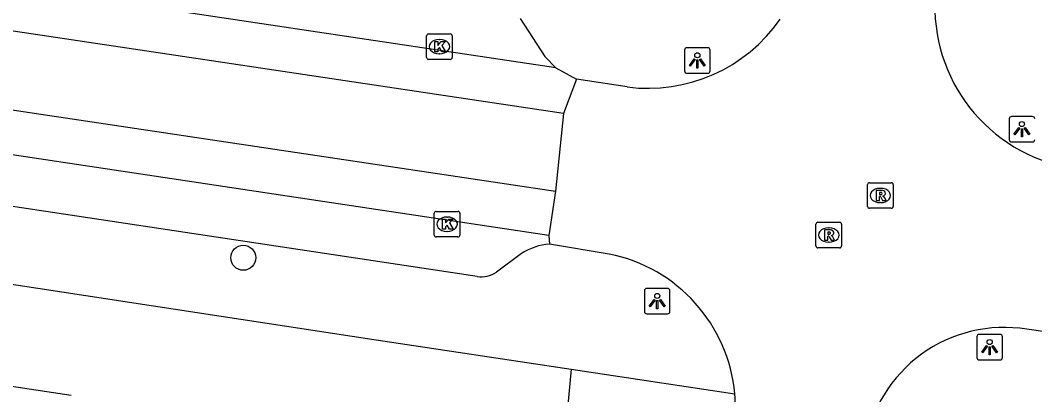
# Model space of a CAD drawing. Extents: x 163010 to 163853, y 382793 to 383982.
# Drawn here: x 163331.69 to 163371.31, y 383237.16 to 383251.81 of the extents above; entities that cross this region are included whole.
import ezdxf

# ---------------------------------------------------------------- set-up
doc = ezdxf.new("R2010")
doc.units = 0
for name, color, linetype in [('IMGEO_Boom', 7, 'Continuous'), ('IMGEO_Kolk', 7, 'Continuous'), ('IMGEO_Lichtpunt', 7, 'Continuous'), ('IMGEO_Muur', 7, 'Continuous'), ('IMGEO_Pand', 7, 'Continuous'), ('IMGEO_Parkeervlak_open', 7, 'Continuous'), ('IMGEO_Rijbaan_lokaal_gesloten', 7, 'Continuous'), ('IMGEO_Rioolput', 7, 'Continuous'), ('IMGEO_Voetpad_open', 7, 'Continuous')]:
    doc.layers.add(name, color=color, linetype=linetype)

msp = doc.modelspace()

# ---------------------------------------------------------------- linework, layer by layer
at = {"layer": 'IMGEO_Boom'}
msp.add_circle((163340.396, 383242.516), 0.489, dxfattribs=at)
at = {"layer": 'IMGEO_Kolk'}
for p, q in [((163347.631, 383251.277), (163348.483, 383251.277)), ((163347.556, 383250.351), (163347.556, 383251.203)), ((163348.044, 383251.057), (163348.069, 383251.057)), ((163348.557, 383251.203), (163348.557, 383250.351)), ((163348.067, 383250.497), (163348.042, 383250.497)), ((163348.483, 383250.277), (163347.631, 383250.277)), ((163347.855, 383243.403), (163347.855, 383244.255)), ((163347.93, 383244.329), (163348.782, 383244.329)), ((163348.856, 383244.255), (163348.856, 383243.403)), ((163348.343, 383244.109), (163348.368, 383244.109)), ((163348.782, 383243.329), (163347.93, 383243.329)), ((163348.366, 383243.549), (163348.341, 383243.549))]:
    msp.add_line(p, q, dxfattribs=at)
for points in [[(163347.631, 383251.277), (163348.483, 383251.277)], [(163347.556, 383250.351), (163347.556, 383251.203)], [(163347.877, 383250.977), (163348, 383250.977), (163348, 383250.826), (163348.13, 383250.977), (163348.294, 383250.977), (163348.148, 383250.826), (163348.301, 383250.577), (163348.149, 383250.577), (163348.064, 383250.741), (163348, 383250.674), (163348, 383250.577), (163347.877, 383250.577), (163347.877, 383250.977)], [(163348.557, 383251.203), (163348.557, 383250.351)], [(163348.483, 383250.277), (163347.631, 383250.277)], [(163347.855, 383243.403), (163347.855, 383244.255)], [(163347.93, 383244.329), (163348.782, 383244.329)], [(163348.856, 383244.255), (163348.856, 383243.403)], [(163348.176, 383244.029), (163348.299, 383244.029), (163348.299, 383243.878), (163348.429, 383244.029), (163348.593, 383244.029), (163348.447, 383243.878), (163348.6, 383243.629), (163348.448, 383243.629), (163348.363, 383243.793), (163348.299, 383243.726), (163348.299, 383243.629), (163348.176, 383243.629), (163348.176, 383244.029)], [(163348.782, 383243.329), (163347.93, 383243.329)]]:
    msp.add_lwpolyline(points, dxfattribs=at)
for centre, start, end in [((163347.633, 383251.201), 91.552, 178.448), ((163347.633, 383251.201), 91.552, 178.448), ((163348.481, 383251.201), 1.552, 88.448), ((163348.481, 383251.201), 1.552, 88.448), ((163347.633, 383250.353), 181.552, 268.448), ((163347.633, 383250.353), 181.552, 268.448), ((163348.481, 383250.353), 271.552, 358.448), ((163348.481, 383250.353), 271.552, 358.448), ((163347.932, 383244.253), 91.552, 178.448), ((163347.932, 383244.253), 91.552, 178.448), ((163348.78, 383244.253), 1.552, 88.448), ((163348.78, 383244.253), 1.552, 88.448), ((163347.932, 383243.405), 181.552, 268.448), ((163347.932, 383243.405), 181.552, 268.448), ((163348.78, 383243.405), 271.552, 358.448), ((163348.78, 383243.405), 271.552, 358.448)]:
    msp.add_arc(centre, 0.0765, start, end, dxfattribs=at)
for centre, major_axis, ratio, start_param, end_param in [((163348.043, 383250.777), (-0.387, 0.002), 0.722429, 4.712389, 7.853982), ((163348.068, 383250.777), (-0.39, 0.002), 0.717154, 1.570796, 4.712389), ((163348.342, 383243.829), (-0.387, 0.002), 0.722429, 4.712389, 7.853982), ((163348.367, 383243.829), (-0.39, 0.002), 0.717154, 1.570796, 4.712389)]:
    msp.add_ellipse(centre, major_axis=major_axis, ratio=ratio, start_param=start_param, end_param=end_param, dxfattribs=at)
at = {"layer": 'IMGEO_Lichtpunt'}
for p, q in [((163357.632, 383250.639), (163357.632, 383249.832)), ((163357.632, 383250.639), (163357.632, 383249.832)), ((163358.534, 383250.734), (163357.726, 383250.734)), ((163358.534, 383250.734), (163357.726, 383250.734)), ((163358.628, 383249.832), (163358.628, 383250.639)), ((163358.628, 383249.832), (163358.628, 383250.639)), ((163357.726, 383249.738), (163358.534, 383249.738)), ((163357.726, 383249.738), (163358.534, 383249.738)), ((163370.312, 383247.949), (163370.312, 383247.142)), ((163370.312, 383247.949), (163370.312, 383247.142)), ((163371.214, 383248.044), (163370.406, 383248.044)), ((163371.214, 383248.044), (163370.406, 383248.044)), ((163370.406, 383247.048), (163371.214, 383247.048)), ((163370.406, 383247.048), (163371.214, 383247.048)), ((163356.066, 383241.225), (163356.066, 383240.418)), ((163356.066, 383241.225), (163356.066, 383240.418)), ((163356.968, 383241.32), (163356.16, 383241.32)), ((163356.968, 383241.32), (163356.16, 383241.32)), ((163357.062, 383240.418), (163357.062, 383241.225)), ((163357.062, 383240.418), (163357.062, 383241.225)), ((163356.16, 383240.324), (163356.968, 383240.324)), ((163356.16, 383240.324), (163356.968, 383240.324)), ((163369.05, 383239.421), (163369.05, 383238.614)), ((163369.05, 383239.421), (163369.05, 383238.614)), ((163369.952, 383239.516), (163369.144, 383239.516)), ((163369.952, 383239.516), (163369.144, 383239.516)), ((163370.046, 383238.614), (163370.046, 383239.421)), ((163370.046, 383238.614), (163370.046, 383239.421)), ((163369.144, 383238.52), (163369.952, 383238.52)), ((163369.144, 383238.52), (163369.952, 383238.52))]:
    msp.add_line(p, q, dxfattribs=at)
for points in [[(163358.006, 383250.303), (163358.045, 383250.275), (163357.857, 383250.013), (163357.819, 383250.04), (163358.006, 383250.303)], [(163358.108, 383250.255), (163358.155, 383250.255), (163358.155, 383249.933), (163358.108, 383249.933), (163358.108, 383250.255)], [(163358.218, 383250.275), (163358.256, 383250.302), (163358.443, 383250.04), (163358.404, 383250.012), (163358.218, 383250.275)], [(163370.686, 383247.613), (163370.725, 383247.585), (163370.537, 383247.323), (163370.499, 383247.35), (163370.686, 383247.613)], [(163370.788, 383247.565), (163370.835, 383247.565), (163370.835, 383247.243), (163370.788, 383247.243), (163370.788, 383247.565)], [(163370.898, 383247.585), (163370.936, 383247.612), (163371.123, 383247.35), (163371.084, 383247.322), (163370.898, 383247.585)], [(163356.44, 383240.889), (163356.479, 383240.861), (163356.291, 383240.599), (163356.253, 383240.626), (163356.44, 383240.889)], [(163356.542, 383240.841), (163356.589, 383240.841), (163356.589, 383240.519), (163356.542, 383240.519), (163356.542, 383240.841)], [(163356.652, 383240.861), (163356.69, 383240.888), (163356.877, 383240.626), (163356.838, 383240.598), (163356.652, 383240.861)], [(163369.424, 383239.085), (163369.463, 383239.057), (163369.275, 383238.795), (163369.237, 383238.822), (163369.424, 383239.085)], [(163369.526, 383239.037), (163369.573, 383239.037), (163369.573, 383238.715), (163369.526, 383238.715), (163369.526, 383239.037)], [(163369.636, 383239.057), (163369.674, 383239.084), (163369.861, 383238.822), (163369.822, 383238.794), (163369.636, 383239.057)]]:
    msp.add_lwpolyline(points, dxfattribs=at)
for centre in [(163358.131, 383250.437), (163370.811, 383247.747), (163356.565, 383241.023), (163369.549, 383239.219)]:
    msp.add_circle(centre, 0.0994, dxfattribs=at)
for centre, start, end in [((163357.726, 383250.639), 90, 180), ((163357.726, 383250.639), 90, 180), ((163358.534, 383250.639), 0, 90), ((163358.534, 383250.639), 0, 90), ((163357.726, 383249.832), 180, 270), ((163357.726, 383249.832), 180, 270), ((163358.534, 383249.832), 270, 0), ((163358.534, 383249.832), 270, 360), ((163370.406, 383247.949), 90, 180), ((163370.406, 383247.949), 90, 180), ((163371.214, 383247.949), 0, 90), ((163371.214, 383247.949), 0, 90), ((163370.406, 383247.142), 180, 270), ((163370.406, 383247.142), 180, 270), ((163371.214, 383247.142), 270, 0), ((163371.214, 383247.142), 270, 360), ((163356.16, 383241.225), 90, 180), ((163356.16, 383241.225), 90, 180), ((163356.968, 383241.225), 0, 90), ((163356.968, 383241.225), 0, 90), ((163356.16, 383240.418), 180, 270), ((163356.16, 383240.418), 180, 270), ((163356.968, 383240.418), 270, 0), ((163356.968, 383240.418), 270, 360), ((163369.144, 383239.421), 90, 180), ((163369.144, 383239.421), 90, 180), ((163369.952, 383239.421), 0, 90), ((163369.952, 383239.421), 0, 90), ((163369.144, 383238.614), 180, 270), ((163369.144, 383238.614), 180, 270), ((163369.952, 383238.614), 270, 0), ((163369.952, 383238.614), 270, 360)]:
    msp.add_arc(centre, 0.0946, start, end, dxfattribs=at)
at = {"layer": 'IMGEO_Muur'}
msp.add_lwpolyline([(163345.585, 383239.307), (163353.206, 383238.156), (163353.059, 383236.624), (163354.474, 383236.052)], dxfattribs=at)
at = {"layer": 'IMGEO_Pand'}
msp.add_lwpolyline([(163333.674, 383237.123), (163327.623, 383238.034)], dxfattribs=at)
at = {"layer": 'IMGEO_Parkeervlak_open'}
msp.add_lwpolyline([(163353.206, 383238.156), (163353.059, 383236.624), (163354.474, 383236.052), (163353.959, 383232.549)], dxfattribs=at)
at = {"layer": 'IMGEO_Rijbaan_lokaal_gesloten'}
for points in [[(163352.608, 383249.943), (163288.229, 383259.608)], [(163352.91, 383248.164), (163285.184, 383258.317)], [(163297.016, 383251.731), (163297.241, 383253.428), (163352.593, 383245.12)], [(163352.333, 383243.384), (163297.236, 383251.684)], [(163352.608, 383249.943), (163353.412, 383249.506)], [(163353.412, 383249.506), (163352.91, 383248.164)], [(163355.396, 383249.198), (163353.412, 383249.506)], [(163352.91, 383248.164), (163352.593, 383245.12)], [(163352.593, 383245.12), (163352.333, 383243.384)], [(163352.333, 383243.384), (163352.362, 383243.049)], [(163354.691, 383242.663), (163352.362, 383243.049)], [(163373.529, 383239.357), (163370.725, 383239.757)]]:
    msp.add_lwpolyline(points, dxfattribs=at)
for centre, radius, start, end in [((163373.809, 383252.336), 6.399, 170.7144, 254.9061), ((163356.199, 383255.438), 6.291, 262.6685, 325.2191), ((163353.475, 383236.641), 6.144, 5.14, 78.5817), ((163370.114, 383234.296), 5.495, 83.6149, 173.994), ((163353.468, 383236.639), 6.151, 353.0036, 5.1469)]:
    msp.add_arc(centre, radius, start, end, dxfattribs=at)
at = {"layer": 'IMGEO_Rioolput'}
for p, q in [((163364.779, 383244.527), (163364.779, 383245.379)), ((163364.854, 383245.453), (163365.706, 383245.453)), ((163365.78, 383245.379), (163365.78, 383244.527)), ((163365.267, 383245.233), (163365.292, 383245.233)), ((163365.29, 383244.673), (163365.265, 383244.673)), ((163365.706, 383244.453), (163364.854, 383244.453)), ((163362.763, 383242.979), (163362.763, 383243.831)), ((163362.838, 383243.905), (163363.69, 383243.905)), ((163363.764, 383243.831), (163363.764, 383242.979)), ((163363.251, 383243.685), (163363.276, 383243.685)), ((163363.274, 383243.125), (163363.249, 383243.125)), ((163363.69, 383242.905), (163362.838, 383242.905))]:
    msp.add_line(p, q, dxfattribs=at)
for points in [[(163364.779, 383244.527), (163364.779, 383245.379)], [(163364.854, 383245.453), (163365.706, 383245.453)], [(163365.78, 383245.379), (163365.78, 383244.527)], [(163365.368, 383245.151), (163365.116, 383245.153), (163365.116, 383244.753)], [(163365.116, 383244.753), (163365.24, 383244.753), (163365.24, 383244.915), (163365.251, 383244.915)], [(163365.294, 383245.072), (163365.24, 383245.072), (163365.24, 383244.991)], [(163365.24, 383244.991), (163365.292, 383244.991)], [(163365.298, 383244.886), (163365.369, 383244.753), (163365.509, 383244.753), (163365.444, 383244.879)], [(163365.706, 383244.453), (163364.854, 383244.453)], [(163362.763, 383242.979), (163362.763, 383243.831)], [(163362.838, 383243.905), (163363.69, 383243.905)], [(163363.764, 383243.831), (163363.764, 383242.979)], [(163363.352, 383243.603), (163363.1, 383243.605), (163363.1, 383243.205)], [(163363.1, 383243.205), (163363.224, 383243.205), (163363.224, 383243.367), (163363.235, 383243.367)], [(163363.278, 383243.524), (163363.224, 383243.524), (163363.224, 383243.443)], [(163363.224, 383243.443), (163363.276, 383243.443)], [(163363.282, 383243.338), (163363.353, 383243.205), (163363.493, 383243.205), (163363.428, 383243.331)], [(163363.69, 383242.905), (163362.838, 383242.905)]]:
    msp.add_lwpolyline(points, dxfattribs=at)
for centre, radius, start, end in [((163364.856, 383245.377), 0.0765, 91.552, 178.448), ((163364.856, 383245.377), 0.0765, 91.552, 178.448), ((163365.704, 383245.377), 0.0765, 1.552, 88.448), ((163365.704, 383245.377), 0.0765, 1.552, 88.448), ((163365.25, 383244.862), 0.0533, 26.0293, 88.6989), ((163365.276, 383245.18), 0.19, 274.7715, 282.9687), ((163365.3, 383244.976), 0.0964, 77.0061, 93.1865), ((163365.314, 383245.033), 0.0378, 276.6634, 79.6772), ((163365.367, 383245.041), 0.109, 350.3612, 89.416), ((163365.365, 383245.041), 0.112, 277.5842, 350.9817), ((163365.349, 383244.826), 0.108, 29.5134, 73.7905), ((163364.856, 383244.529), 0.0765, 181.552, 268.448), ((163364.856, 383244.529), 0.0765, 181.552, 268.448), ((163365.704, 383244.529), 0.0765, 271.552, 358.448), ((163365.704, 383244.529), 0.0765, 271.552, 358.448), ((163362.84, 383243.829), 0.0765, 91.552, 178.448), ((163362.84, 383243.829), 0.0765, 91.552, 178.448), ((163363.688, 383243.829), 0.0765, 1.552, 88.448), ((163363.688, 383243.829), 0.0765, 1.552, 88.448), ((163363.234, 383243.314), 0.0533, 26.0293, 88.6989), ((163363.26, 383243.632), 0.19, 274.7715, 282.9687), ((163363.284, 383243.428), 0.0964, 77.0061, 93.1865), ((163363.298, 383243.485), 0.0378, 276.6634, 79.6772), ((163363.351, 383243.493), 0.109, 350.3612, 89.416), ((163363.349, 383243.493), 0.112, 277.5842, 350.9817), ((163363.333, 383243.278), 0.108, 29.5134, 73.7905), ((163362.84, 383242.981), 0.0765, 181.552, 268.448), ((163362.84, 383242.981), 0.0765, 181.552, 268.448), ((163363.688, 383242.981), 0.0765, 271.552, 358.448), ((163363.688, 383242.981), 0.0765, 271.552, 358.448)]:
    msp.add_arc(centre, radius, start, end, dxfattribs=at)
for centre, major_axis, ratio, start_param, end_param in [((163365.266, 383244.953), (-0.387, 0.002), 0.722429, 4.712389, 7.853982), ((163365.291, 383244.953), (-0.39, 0.002), 0.717154, 1.570796, 4.712389), ((163363.25, 383243.405), (-0.387, 0.002), 0.722429, 4.712389, 7.853982), ((163363.275, 383243.405), (-0.39, 0.002), 0.717154, 1.570796, 4.712389)]:
    msp.add_ellipse(centre, major_axis=major_axis, ratio=ratio, start_param=start_param, end_param=end_param, dxfattribs=at)
at = {"layer": 'IMGEO_Voetpad_open'}
for points in [[(163351.214, 383251.883), (163352.169, 383250.391), (163352.608, 383249.943)], [(163349.531, 383241.782), (163299.93, 383249.264)], [(163297.404, 383246.677), (163345.585, 383239.307), (163353.206, 383238.156)], [(163351.264, 383242.683), (163350.288, 383241.95)], [(163353.206, 383238.156), (163359.594, 383237.191)]]:
    msp.add_lwpolyline(points, dxfattribs=at)
for centre, radius, start, end in [((163352.52, 383240.745), 2.309, 93.923, 122.9469), ((163349.679, 383242.903), 1.131, 262.4593, 302.5663)]:
    msp.add_arc(centre, radius, start, end, dxfattribs=at)

doc.saveas('drawing.dxf')
